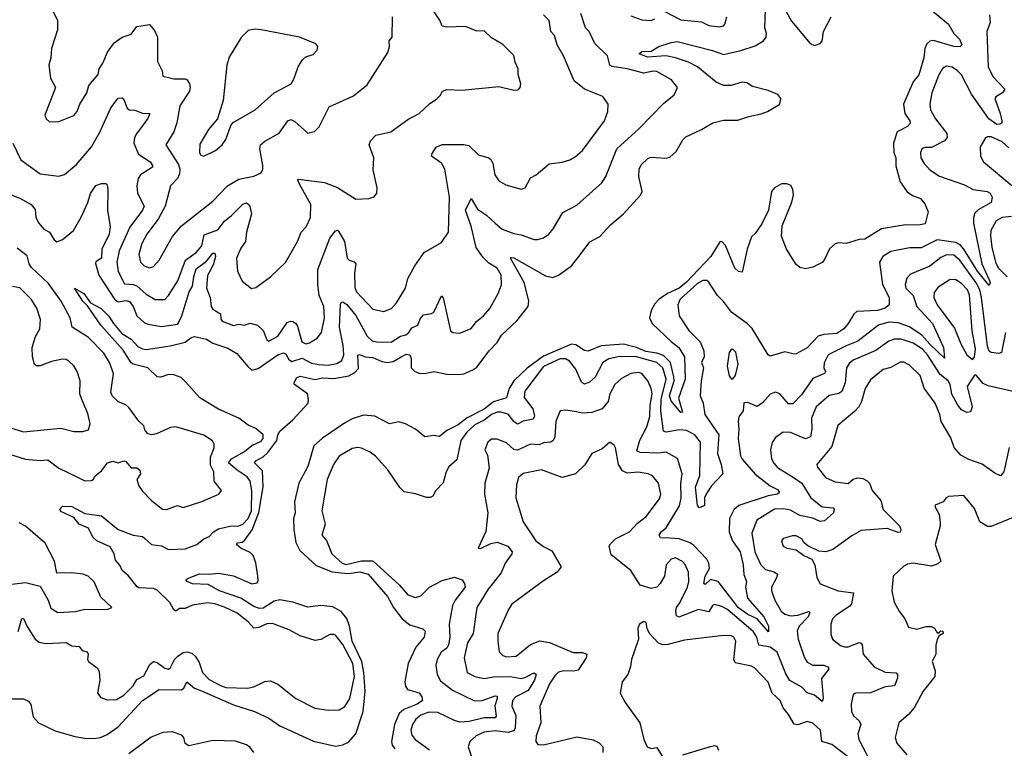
# Model space of a CAD drawing. Extents: x 1690054 to 1842981, y 782881 to 914114.
# Tile 525 of 656: x 1816994 to 1822296, y 826448 to 830369. Entities that reach past the tile are written whole.
import ezdxf

# ---------------------------------------------------------------- set-up
doc = ezdxf.new("R2010")
doc.units = 0

msp = doc.modelspace()

# ---------------------------------------------------------------- linework, layer by layer
at = {"layer": '0CON10XD'}
for points in [[(1817151.2, 830461.2), (1817197.7, 830365), (1817197.8, 830315), (1817165.4, 830215), (1817162.5, 830165), (1817150.9, 830125), (1817160, 830055), (1817187.5, 830005), (1817130, 829855), (1817136, 829836), (1817155, 829820), (1817205, 829821.2), (1817285, 829854.3), (1817304.3, 829875), (1817317.1, 829915), (1817356, 829975), (1817366.5, 830015), (1817415.8, 830075), (1817421.4, 830105), (1817442.5, 830135), (1817466.2, 830195), (1817503.5, 830245), (1817545.3, 830274.7), (1817595, 830291.2), (1817625, 830332.9), (1817693.3, 830343.3), (1817720.5, 830310.5), (1817735.7, 830275.7), (1817736.9, 830145), (1817761.4, 830095), (1817765.7, 830065.7), (1817825, 830050.5), (1817885, 830051.5), (1817896.7, 830045), (1817908.8, 830025), (1817912.7, 830005), (1817908.5, 829985), (1817856.2, 829905), (1817840.9, 829815), (1817824.7, 829765.3), (1817781.8, 829695), (1817849.8, 829589.8), (1817857, 829565), (1817855, 829539.2), (1817844.5, 829515.5), (1817806.8, 829475), (1817778, 829365), (1817739.1, 829295), (1817678.5, 829215), (1817652.7, 829165), (1817636.1, 829105), (1817644.4, 829065), (1817665, 829044.3), (1817693.4, 829033.4), (1817715, 829040.6), (1817745.5, 829075), (1817817.6, 829202.4), (1817865, 829260), (1818035, 829392.5), (1818113.1, 829475), (1818175, 829511.3), (1818255, 829526.9), (1818294.4, 829545.6), (1818304.2, 829565), (1818304.3, 829585), (1818287.3, 829675), (1818291.1, 829695), (1818314.3, 829715), (1818391.9, 829758.1), (1818438, 829825), (1818455, 829831.4), (1818475, 829821.9), (1818545, 829758), (1818582.1, 829767.9), (1818607.2, 829792.8), (1818660, 829900), (1818790.9, 829959.1), (1818865, 830018), (1818976.8, 830193.2), (1818986, 830225), (1818983.8, 830255), (1819000, 830275), (1819001.9, 830385)], [(1821093.3, 830465), (1821150.8, 830360.8), (1821250.9, 830240.9), (1821275, 830231.4), (1821305, 830240.8), (1821316.3, 830253.7), (1821322.3, 830305), (1821364.2, 830385)], [(1816945, 826714.3), (1817015, 826714), (1817042, 826702), (1817054, 826684), (1817066.9, 826616.9), (1817095, 826584.4), (1817185, 826541.8), (1817290.4, 826510.4), (1817355, 826500.9), (1817405, 826501.8), (1817428.8, 826505), (1817465, 826521.5), (1817525, 826563.8), (1817655, 826705.4), (1817745, 826763.8), (1817865, 826762.2), (1817877.9, 826772.1), (1817895, 826805.7), (1817935, 826770.5), (1817973.7, 826756.3), (1818145, 826682.5), (1818258, 826645), (1818335, 826610), (1818395, 826568.5), (1818576.5, 826486.5), (1818695, 826459.6), (1818735, 826466.7), (1818765, 826480.4), (1818804.6, 826525), (1818844.2, 826645), (1818853.8, 826755), (1818847.5, 826855), (1818836.8, 826915), (1818785.2, 827025), (1818770.6, 827105), (1818755.9, 827145.9), (1818725, 827184.2), (1818680.6, 827209.4), (1818616.5, 827216.5), (1818545, 827208), (1818464.7, 827234.7), (1818395, 827246.8), (1818365, 827240.2), (1818305, 827202.4), (1818285, 827200.2), (1818255, 827211.6), (1818185.1, 827255.1), (1818069.5, 827295), (1818008.9, 827328.9), (1817925, 827333.2), (1817895.7, 827345), (1817889.2, 827355), (1817897.9, 827362.1), (1817963, 827387), (1818015, 827384.6), (1818065, 827390.6), (1818146.1, 827376.1), (1818245, 827333.1), (1818272.1, 827337.9), (1818278.5, 827351.5), (1818276.6, 827373.4), (1818265.7, 827445.7), (1818251, 827485), (1818235, 827502.4), (1818185.4, 827525), (1818162.3, 827545), (1818165.6, 827554.4), (1818193, 827557), (1818205, 827565.8), (1818246.3, 827623.7), (1818282.6, 827717.4), (1818305.5, 827855.5), (1818300.8, 827940.8), (1818259.3, 827985), (1818265, 827995.2), (1818305, 828015.9), (1818331, 828039), (1818379.4, 828105), (1818384.4, 828135.6), (1818394.5, 828155), (1818465, 828214.8), (1818547.6, 828305), (1818550, 828325), (1818543.1, 828355), (1818474.2, 828405), (1818472.4, 828415), (1818485, 828441), (1818505, 828450.9), (1818585, 828433.4), (1818625, 828441.9), (1818685, 828437.9), (1818766.8, 828453.2), (1818799.2, 828470.8), (1818818.3, 828491.7), (1818815.6, 828564.4), (1818823.1, 828566.9), (1818855, 828555.6), (1818895, 828550.8), (1818945, 828529.2), (1818975, 828523.7), (1819005, 828529.2), (1819048.4, 828555), (1819075, 828570), (1819094.7, 828564.7), (1819101.8, 828545), (1819102.5, 828495), (1819122.3, 828475), (1819145, 828467.2), (1819175, 828465.2), (1819225, 828475.8), (1819295, 828461.6), (1819355, 828459.2), (1819386.2, 828463.8), (1819435, 828484.1), (1819455, 828499.6), (1819522.2, 828587.8), (1819565, 828632.2), (1819588.5, 828671.5), (1819670.6, 828749.4), (1819732.1, 828825), (1819735.3, 828855.3), (1819710.4, 828955), (1819637.5, 829085), (1819641.1, 829088.9), (1819655, 829088.5), (1819825, 828990.4), (1819865, 828981.1), (1819895.9, 828994.1), (1819965.3, 829044.7), (1820007.5, 829097.5), (1820065, 829174.3), (1820117.7, 829202.3), (1820175, 829264.4), (1820246.3, 829323.7), (1820338, 829425), (1820346, 829445), (1820328.6, 829525), (1820329.2, 829565), (1820341.5, 829588.5), (1820377, 829623), (1820395, 829630), (1820475, 829624.4), (1820495, 829628.6), (1820529.8, 829660.2), (1820565, 829722), (1820581.4, 829738.6), (1820665, 829778), (1820726.7, 829815), (1820785, 829828.1), (1820861.5, 829828.5), (1820921.1, 829848.9), (1820987.5, 829862.5), (1821021.1, 829875), (1821087.8, 829915), (1821093.3, 829945), (1821076.2, 829966.2), (1821025, 829988), (1820939.7, 830009.7), (1820909.5, 830029.5), (1820885, 830033.2), (1820825, 830014.7), (1820785, 830015.3), (1820745, 830033.1), (1820645, 830115.3), (1820595, 830140.8), (1820525, 830164.5), (1820474.2, 830174.2), (1820375, 830168.1), (1820330, 830185), (1820345, 830198), (1820395, 830200), (1820435.7, 830224.3), (1820502.9, 830247.1), (1820535, 830251.6), (1820725, 830203.7), (1820785, 830182.1), (1820877.1, 830202.9), (1820955, 830229.2), (1821000, 830255), (1821014.3, 830275.7), (1821015.8, 830295), (1821006.5, 830326.5), (1821009.5, 830425)], [(1817256.5, 829555), (1817299.2, 829590.8), (1817380.6, 829685), (1817426.5, 829763.5), (1817485.5, 829895), (1817525, 829946.9), (1817545, 829949.4), (1817553, 829943), (1817572.6, 829892.6), (1817583.3, 829885), (1817615, 829883.3), (1817655, 829866), (1817695.7, 829865), (1817685, 829838), (1817623.1, 829755), (1817613.1, 829735), (1817609.2, 829705), (1817634.4, 829645), (1817696.1, 829605), (1817709.5, 829585), (1817709.4, 829575), (1817645.4, 829535), (1817631.3, 829515), (1817625.3, 829474.7), (1817629.3, 829435), (1817664.6, 829365), (1817656.3, 829343.7), (1817587.2, 829252.8), (1817530, 829125), (1817518.1, 829065), (1817525, 829014.2), (1817558.2, 828948.2), (1817604.8, 828944.8), (1817625, 828937.1), (1817675, 828892.7), (1817723.6, 828863.6), (1817775, 828863.3), (1817795.3, 828884.7), (1817845.7, 828964.3), (1817887.8, 829075), (1817945, 829115.9), (1817975, 829152.3), (1817988.1, 829211.9), (1818061.4, 829238.6), (1818096.7, 829285), (1818135.2, 829314.8), (1818195, 829376.7), (1818215, 829384.5), (1818231.6, 829371.6), (1818243.1, 829325), (1818216.1, 829225), (1818210, 829175), (1818185, 829140), (1818162.3, 829085), (1818166.7, 829015), (1818191.8, 828961.8), (1818243.1, 828923.1), (1818265, 828928.1), (1818345.5, 828984.5), (1818425, 829063.3), (1818489.4, 829175), (1818510.6, 829225), (1818536.7, 829255), (1818559.5, 829305), (1818561.8, 829375), (1818500, 829485), (1818491.9, 829505), (1818495, 829511.2), (1818635, 829492.7), (1818705, 829466.2), (1818805, 829403.8), (1818875, 829406.2), (1818903.6, 829416.4), (1818916.7, 829435), (1818918.8, 829465), (1818898.3, 829561.7), (1818902, 829625), (1818876.2, 829695), (1818882.7, 829717.3), (1818911.8, 829748.2), (1818992, 829765), (1819085, 829833.1), (1819145, 829864.2), (1819202.1, 829917.9), (1819238.3, 829941.7), (1819259.1, 829960.9), (1819271.2, 829985), (1819295, 829994), (1819375, 829990), (1819575, 830009.4), (1819655, 829990), (1819677.7, 829992.3), (1819690, 830005), (1819692, 830025), (1819678.6, 830075), (1819677.8, 830105), (1819661.7, 830141.7), (1819655, 830177.5), (1819595.6, 830235.6), (1819535, 830271.2), (1819495, 830308.8), (1819455, 830308), (1819395, 830332), (1819295, 830328.6), (1819270, 830335), (1819256.8, 830366.8), (1819217.5, 830425)], [(1817999.5, 828650.5), (1818035, 828627.8), (1818115, 828601.6), (1818163.6, 828573.6), (1818221.9, 828501.9), (1818245, 828483.1), (1818278.5, 828491.5), (1818385, 828566.2), (1818415, 828575.9), (1818429, 828569), (1818441.9, 828541.9), (1818459.6, 828529.6), (1818515, 828548.3), (1818565, 828521.2), (1818605, 828513.4), (1818655, 828510.8), (1818701.7, 828518.3), (1818729.2, 828535), (1818740.5, 828565), (1818736.6, 828615), (1818715.8, 828714.2), (1818722.4, 828837.6), (1818725, 828846.7), (1818735, 828850), (1818755, 828836), (1818805, 828777.1), (1818865.8, 828665.8), (1818891.3, 828641.3), (1818915, 828635.3), (1818995, 828634.1), (1819045, 828665.3), (1819073.8, 828673.8), (1819089.2, 828685), (1819105, 828710.6), (1819138.9, 828725), (1819151.2, 828758.8), (1819168.3, 828781.7), (1819212.2, 828787.8), (1819225, 828795.6), (1819265, 828884), (1819275, 828872), (1819314, 828695), (1819325.9, 828685.9), (1819365, 828681.4), (1819425, 828708.1), (1819453.3, 828745), (1819492.5, 828775), (1819526.5, 828815), (1819571.5, 828895), (1819588, 828942), (1819587.5, 828995), (1819565, 829032.9), (1819519.8, 829059.8), (1819489.2, 829089.2), (1819453, 829143), (1819425, 829258.1), (1819394.8, 829345), (1819425, 829406.7), (1819459.5, 829349.5), (1819507.9, 829317.9), (1819553.9, 829273.9), (1819592, 829242), (1819655, 829218.8), (1819695, 829211.5), (1819765, 829186.9), (1819785, 829185.7), (1819815, 829194.4), (1819844.2, 829215), (1819866.9, 829243.1), (1819918.7, 829331.3), (1819995, 829371.1), (1820128.1, 829491.9), (1820149.6, 829525), (1820209.2, 829675), (1820328.9, 829781.1), (1820461.7, 829918.3), (1820518.8, 829965), (1820536.2, 830005), (1820504.3, 830045), (1820425, 830090), (1820405, 830092.3), (1820355, 830082.2), (1820264.8, 830105.2), (1820185, 830117.6), (1820171.7, 830125), (1820160, 830175), (1820091, 830241), (1820060.8, 830305), (1820040.5, 830325), (1820015, 830402.1)], [(1821911.9, 830415), (1821995, 830344.6), (1822025.2, 830295.2), (1822055.8, 830265), (1822066.7, 830233.3), (1822057.1, 830222.9), (1822024.7, 830225.3), (1821915, 830258.3), (1821895, 830254.7), (1821879.8, 830240.2), (1821868.4, 830215), (1821863.7, 830165), (1821836.9, 830073.1), (1821804.8, 830035), (1821753.8, 829915), (1821760.4, 829865), (1821787.8, 829825), (1821789.3, 829810.7), (1821774.2, 829795), (1821718.6, 829765), (1821700.4, 829705), (1821700.8, 829655), (1821711.4, 829625), (1821713, 829583), (1821735, 829496), (1821772.4, 829442.4), (1821802.4, 829422.4), (1821845, 829406.9), (1821868.9, 829378.9), (1821885.8, 829335), (1821869.3, 829270.7), (1821835, 829262.7), (1821765, 829264.5), (1821635, 829242.9), (1821545, 829188.6), (1821513.9, 829186.1), (1821445, 829164), (1821405, 829168), (1821385, 829162.5), (1821354.6, 829135.4), (1821326.7, 829075), (1821315, 829062.5), (1821265, 829036.7), (1821225, 829028), (1821195, 829036), (1821175, 829052), (1821123.5, 829135), (1821095.6, 829205), (1821099.3, 829260.7), (1821153, 829387), (1821160.5, 829425), (1821157.3, 829457.3), (1821146.6, 829476.6), (1821125, 829485.7), (1821095.8, 829485.8), (1821058, 829465), (1821042.9, 829445), (1821026.6, 829343.4), (1820990.2, 829269.8), (1820955, 829218.8), (1820935, 829200), (1820911.5, 829135), (1820885, 829010), (1820865, 829013.8), (1820845, 829031.2), (1820794.6, 829154.6), (1820775, 829176.2), (1820765, 829174.2), (1820716.4, 829095), (1820585, 828957.2), (1820545, 828924), (1820483, 828895), (1820438.3, 828865), (1820415, 828839.5), (1820395.2, 828805), (1820386, 828765), (1820400.4, 828735), (1820503.9, 828635), (1820543.1, 828605), (1820573.5, 828555), (1820578.2, 828435), (1820541.7, 828331.7), (1820563.3, 828256.7), (1820554.4, 828255), (1820502.5, 828317.5), (1820493.9, 828345), (1820517.7, 828425), (1820516.8, 828445), (1820499.1, 828525), (1820461.5, 828561.5), (1820425, 828574.3), (1820365, 828583.7), (1820315, 828604.4), (1820245, 828623.2), (1820126.2, 828613.8), (1820054.7, 828584.7), (1820035, 828589.2), (1819989.6, 828619.6), (1819965, 828623.5), (1819815, 828557.6), (1819726.2, 828493.8), (1819655.2, 828425), (1819629.3, 828385), (1819615, 828334.7), (1819545, 828311.9), (1819495, 828273.1), (1819403.8, 828226.2), (1819355, 828189.1), (1819295, 828157.7), (1819255, 828126.7), (1819225, 828131.5), (1819175, 828123.8), (1819125.4, 828165.4), (1819072.5, 828195), (1819035, 828204.6), (1818985, 828193.4), (1818906.3, 828236.3), (1818845, 828241.6), (1818785, 828221.1), (1818742.4, 828197.6), (1818625, 828117.1), (1818577.7, 828075), (1818545, 827964.2), (1818496.8, 827875), (1818474.7, 827775), (1818477.1, 827715), (1818467.9, 827685), (1818469.6, 827625), (1818481.2, 827555), (1818502.6, 827512.6), (1818591.4, 827431.4), (1818676.7, 827396.7), (1818725, 827392.8), (1818765, 827387.9), (1818825, 827398), (1818871.3, 827385), (1818974.2, 827265), (1819006.2, 827206.2), (1819054.4, 827145), (1819095, 827112.9), (1819165, 827090.8), (1819177.8, 827077.8), (1819171.9, 827045), (1819127.9, 826992.1), (1819086.2, 826905), (1819068.2, 826805), (1819071.9, 826781.9), (1819082.9, 826765), (1819145.6, 826745.6), (1819160.4, 826725), (1819162.7, 826705), (1819135, 826685.7), (1819063, 826657), (1819037.5, 826635), (1819012.5, 826575), (1818997.1, 826485), (1819000.3, 826465), (1819014.1, 826445)], [(1822216, 830395), (1822220.8, 830355), (1822201.4, 830305), (1822209.4, 830115), (1822233.8, 830063.8), (1822298.6, 829995), (1822286.7, 829975), (1822250.8, 829955), (1822244.6, 829945), (1822274.6, 829865), (1822283.1, 829825), (1822282.5, 829815), (1822273.6, 829806.4), (1822255.3, 829805.3), (1822213, 829835), (1822119.4, 829969.4), (1822065, 830071.8), (1822045, 830094.6), (1822015, 830113.6), (1821985, 830120), (1821964, 830106), (1821941.5, 830068.5), (1821905.4, 829975), (1821894.7, 829915), (1821899.3, 829885), (1821925.3, 829835), (1821986.5, 829756.5), (1821989.3, 829735), (1821975, 829717.5), (1821905, 829680.8), (1821868.9, 829681.1), (1821854.6, 829675.4), (1821844.6, 829655.4), (1821847.5, 829625), (1821864.6, 829594.6), (1821895, 829561.4), (1821947.3, 829527.3), (1822081.4, 829481.4), (1822128, 829455), (1822204.2, 829444.2), (1822220, 829435), (1822231.8, 829415), (1822224.7, 829385.3), (1822155, 829345.3), (1822138, 829328), (1822130, 829305), (1822130.5, 829275), (1822175.1, 829055.1), (1822215, 828970), (1822219.4, 828955), (1822215, 828938.6), (1822152.5, 829015), (1822079, 829135), (1822058.2, 829158.2), (1822035, 829170.8), (1821935, 829184.8), (1821847.9, 829142.1), (1821785, 829141.7), (1821685, 829122.4), (1821642.9, 829095), (1821624.7, 829064.7), (1821640, 828945), (1821675.5, 828875), (1821675.7, 828834.3), (1821655, 828817.5), (1821613.3, 828805), (1821501.7, 828798.3), (1821486.5, 828785), (1821456.1, 828733.9), (1821432.2, 828705), (1821395, 828680.4), (1821325, 828675.3), (1821294.3, 828665.7), (1821235, 828603.3), (1821175, 828571.4), (1821165, 828568.6), (1821115, 828580.8), (1821035, 828558), (1821023.8, 828565), (1820937.8, 828707.8), (1820913.1, 828733.1), (1820827.8, 828795), (1820785, 828852.1), (1820751.1, 828885), (1820705, 828957.5), (1820695, 828965.6), (1820672.5, 828965), (1820645, 828949.3), (1820551.1, 828865), (1820538.9, 828835), (1820545.4, 828775), (1820597.4, 828697.4), (1820658.4, 828635), (1820677.9, 828587.9), (1820680.9, 828555), (1820666.5, 828525), (1820675.7, 828495), (1820663.9, 828425), (1820658.6, 828345), (1820675.3, 828305), (1820683.3, 828245), (1820759.8, 828135), (1820752.3, 828035), (1820772.3, 827975), (1820781.1, 827925), (1820720, 827860), (1820691.7, 827818.3), (1820682, 827795), (1820682.5, 827755), (1820655, 827741.2), (1820644.1, 827754.1), (1820633.2, 827853.2), (1820655.9, 827915.9), (1820660.8, 828095), (1820630, 828135), (1820585, 828158.3), (1820548, 828162), (1820475, 828149.2), (1820461.2, 828155), (1820447.5, 828265), (1820448.2, 828325), (1820474.6, 828435), (1820456.8, 828495), (1820425, 828523.8), (1820315, 828554.3), (1820225, 828556.5), (1820166.8, 828543.2), (1820135.2, 828524.8), (1820092.5, 828445), (1820062.3, 828417.7), (1820035, 828408.2), (1820018.8, 828418.8), (1819988.1, 828488.1), (1819955, 828531.2), (1819933.9, 828543.9), (1819905, 828543.7), (1819815, 828502), (1819715, 828369.4), (1819710, 828335), (1819757.2, 828275), (1819766.8, 828235), (1819760, 828220), (1819705, 828209.3), (1819675, 828192), (1819655, 828205.9), (1819625, 828245.8), (1819585, 828257.8), (1819565, 828257), (1819535.5, 828245), (1819495.8, 828214.2), (1819445, 828189.5), (1819401.5, 828148.5), (1819369.7, 828105), (1819349, 828001), (1819305, 827963.1), (1819290.4, 827935), (1819274, 827876), (1819234.2, 827835), (1819218.8, 827805), (1819205, 827797.5), (1819185, 827797.1), (1819125, 827817.5), (1819065, 827828), (1819040.7, 827850.7), (1818976.2, 827946.2), (1818909.3, 828019.3), (1818881.2, 828041.2), (1818835, 828063.1), (1818815, 828066.9), (1818785, 828060.6), (1818715, 828020.5), (1818684, 827976), (1818650.4, 827895), (1818621.4, 827725), (1818638.6, 827655), (1818621.2, 827595), (1818645.9, 827565.9), (1818675.4, 827495), (1818731.5, 827445), (1818752.5, 827437.5), (1818835, 827456.9), (1818895, 827456.9), (1819037.7, 827327.7), (1819085, 827274.5), (1819125, 827260), (1819155, 827268.8), (1819201.5, 827315), (1819268.6, 827351.4), (1819335, 827368.2), (1819376.2, 827355), (1819390, 827335), (1819392.9, 827315), (1819338.9, 827245), (1819325, 827215.8), (1819307.4, 827115), (1819310.3, 827045), (1819302.9, 827005), (1819294, 826986), (1819263.2, 826965), (1819241.5, 826925), (1819234.7, 826895), (1819242.5, 826845), (1819260.4, 826810.4), (1819325, 826760), (1819443.8, 826703.8), (1819485, 826704.7), (1819555, 826730), (1819565, 826727.5), (1819565.2, 826715), (1819553.3, 826676.7), (1819559.2, 826620.8), (1819555, 826611.5), (1819495, 826611), (1819415, 826592.3), (1819365, 826588.8), (1819335, 826596.5), (1819245, 826640.2), (1819197, 826643), (1819155, 826626.9), (1819128.2, 826605), (1819108.6, 826575), (1819100.8, 826545), (1819105, 826519.2), (1819122.9, 826495), (1819200.2, 826440.2)], [(1819873.3, 830285), (1819855, 830306.2), (1819845.6, 830365), (1819815.4, 830395.4)], [(1820285, 830389.5), (1820345, 830368.5), (1820395, 830365.5), (1820415, 830374.5)], [(1820465, 830414.5), (1820555, 830369.2), (1820627.9, 830362.1), (1820665, 830357.1), (1820705, 830338.9), (1820765, 830331.4), (1820784.3, 830335.7), (1820792, 830345), (1820801.9, 830385)], [(1816915, 829438.4), (1816995, 829408.7), (1817055, 829374.5), (1817077.3, 829347.3), (1817081.5, 829305), (1817097.3, 829275), (1817125, 829241.5), (1817153.8, 829225), (1817180, 829185), (1817195, 829174.5), (1817225, 829185.5), (1817283.1, 829235), (1817325, 829306), (1817361.2, 829385), (1817375, 829434), (1817403.6, 829476.4), (1817435, 829488), (1817458, 829488), (1817465, 829480), (1817469.4, 829455), (1817466.2, 829345), (1817481.2, 829255), (1817475.3, 829215), (1817436.8, 829135), (1817435.2, 829085), (1817404.6, 829065.4), (1817402.1, 829057.9), (1817419.7, 828995), (1817504.1, 828865), (1817525, 828851.6), (1817567.1, 828857.1), (1817585, 828852.5), (1817605, 828825.6), (1817625.2, 828775.2), (1817665, 828740), (1817685, 828730.3), (1817757.2, 828717.2), (1817845, 828730.4), (1817866.5, 828775), (1817907.3, 828905), (1817925.2, 828935), (1817931.6, 828985), (1817945, 829027.9), (1818000.3, 829069.7), (1818035, 829113.5), (1818045, 829112.5), (1818048.4, 829095), (1818038.5, 829055), (1818025, 829029.1), (1818005, 828992.5), (1817999.5, 828925), (1818020, 828875), (1818025.3, 828825.3), (1818035, 828812.1), (1818075, 828787.1), (1818077.5, 828757.5), (1818085, 828746.9), (1818145, 828723.2), (1818175, 828731.1), (1818205, 828724.7), (1818235, 828735.4), (1818274.6, 828724.6), (1818305, 828696), (1818325, 828646.7), (1818335, 828640), (1818385, 828665.9), (1818435, 828739.4), (1818452.5, 828747.5), (1818465, 828745.6), (1818481.4, 828735), (1818490.1, 828720.1), (1818513.9, 828635), (1818535, 828625.4), (1818555, 828630), (1818595.6, 828655), (1818619.5, 828685), (1818635.3, 828764.7), (1818631.9, 828825), (1818607.5, 828885), (1818600.3, 828945), (1818600, 829025), (1818665, 829193.8), (1818695, 829233.8), (1818705, 829236.7), (1818711.2, 829231.2), (1818742.9, 829175), (1818758.2, 829085), (1818768, 829075), (1818795, 829066.4), (1818803.6, 829055), (1818797.3, 829005), (1818798.5, 828928.5), (1818808.2, 828905), (1818895, 828811.5), (1818955, 828798.5), (1818995.9, 828814.1), (1819024.1, 828845.9), (1819072.5, 828925), (1819084.1, 828975.9), (1819122.2, 829045), (1819172.8, 829117.2), (1819265, 829170), (1819302.9, 829225), (1819308.4, 829415), (1819283.1, 829565), (1819266.4, 829596.4), (1819212.5, 829635), (1819215, 829650), (1819237.1, 829682.9), (1819268.3, 829698.3), (1819385, 829697.8), (1819412, 829692), (1819465, 829641.9), (1819520, 829625), (1819532.9, 829615), (1819542.2, 829595), (1819551.9, 829535), (1819575, 829502), (1819611.3, 829481.3), (1819695, 829456.7), (1819716.2, 829465), (1819745, 829518.8), (1819775.8, 829534.2), (1819845.6, 829594.4), (1819915, 829602.5), (1819956.7, 829615), (1819987.6, 829632.4), (1820025.7, 829665), (1820144, 829825), (1820162, 829875), (1820162.5, 829915), (1820135, 829955.8), (1820035, 829995.6), (1819980.8, 830040.8), (1819922.1, 830175), (1819888.8, 830235), (1819873.3, 830285)], [(1817985, 829634.3), (1818048.8, 829665), (1818084, 829695), (1818104, 829725), (1818130.3, 829799.7), (1818144.4, 829815.6), (1818262, 829885), (1818364, 829976), (1818456.1, 830023.9), (1818471.1, 830048.9), (1818493.8, 830116.2), (1818515, 830152), (1818535, 830170), (1818575, 830182.9), (1818596.1, 830206.1), (1818599.2, 830225), (1818589.1, 830239.1), (1818500, 830275), (1818294.4, 830315.6), (1818261.7, 830318.3), (1818225, 830311.4), (1818187, 830273), (1818121.7, 830168.3), (1818109.5, 830125), (1818090.5, 829935), (1818058.8, 829835), (1818011.3, 829778.7), (1817965, 829700), (1817962, 829652), (1817969.7, 829639.7), (1817985, 829634.3)], [(1822319.8, 829679.8), (1822285, 829711.9), (1822225, 829739.1), (1822205, 829739.5), (1822195, 829732.9), (1822166.5, 829685), (1822167.5, 829635), (1822184.6, 829605), (1822337.5, 829477.5)], [(1816957.7, 829705), (1816999.4, 829615), (1817105, 829540.6), (1817205, 829527.8), (1817235, 829536.9), (1817256.5, 829555)], [(1822335, 829310.6), (1822285.2, 829304.8), (1822253.1, 829286.9), (1822223.8, 829235), (1822221.5, 829205), (1822229.4, 829145), (1822249.1, 829065), (1822264, 829034), (1822311.9, 828985)], [(1816915, 828037.3), (1817025, 828003.9), (1817105, 827996.9), (1817145, 828000.5), (1817204.7, 827954.7), (1817305, 827907.5), (1817345, 827886.9), (1817380.3, 827889.7), (1817390, 827895), (1817400.8, 827915), (1817435, 827940.6), (1817466.9, 827985), (1817495, 827993.8), (1817525, 827983.6), (1817555, 827994.6), (1817565, 827991.1), (1817595, 827957.3), (1817625, 827957.5), (1817641.1, 827945), (1817644.4, 827925), (1817624.4, 827895), (1817635, 827861.2), (1817653.2, 827833.2), (1817705, 827779.2), (1817763.3, 827735), (1817785, 827733.5), (1817844.4, 827754.4), (1817875, 827744.5), (1817975, 827776.5), (1818066.7, 827815), (1818081.2, 827835), (1818040.5, 827885), (1818039.6, 827935), (1818022, 827972), (1818021.9, 828015), (1818041.5, 828065), (1818040.6, 828085), (1818031.8, 828101.8), (1817985, 828132.7), (1817835, 828178.6), (1817805.6, 828174.4), (1817730.2, 828139.8), (1817705, 828134.4), (1817685, 828140.6), (1817668.8, 828161.2), (1817662.6, 828182.6), (1817635, 828208.6), (1817581.8, 828281.8), (1817565, 828296.9), (1817525, 828312), (1817492.5, 828345), (1817485.8, 828365), (1817499.3, 828465), (1817476.9, 828525), (1817448, 828575), (1817365, 828659.2), (1817276.5, 828715), (1817266.4, 828765), (1817217.8, 828855), (1817148.7, 828948.7), (1817056.8, 829035), (1817045.8, 829055), (1817035, 829099.2), (1816979.9, 829139.9)], [(1822302.9, 828685), (1822281.3, 828578.7), (1822267.3, 828572.7), (1822225, 828578.5), (1822214.5, 828585), (1822205, 828611.4), (1822174.2, 828874.2), (1822164.1, 828915), (1822145, 828953.4), (1822056, 829075), (1822025, 829101.4), (1821985, 829104.2), (1821955, 829089.7), (1821895, 829043.6), (1821790.6, 828999.4), (1821771.9, 828978.1), (1821761.6, 828945), (1821765.4, 828925), (1821804.7, 828885), (1821825.8, 828825), (1821909.7, 828735), (1821968.1, 828605), (1821975, 828547.5), (1821895, 828622.8), (1821852, 828672), (1821785, 828716.4), (1821725, 828737.3), (1821675, 828740.7), (1821618.9, 828725), (1821508.3, 828638.3), (1821445, 828614.8), (1821348.2, 828565), (1821326.7, 828523.3), (1821325.3, 828495.3), (1821332.7, 828475), (1821328.8, 828465), (1821265, 828438.2), (1821205, 828350), (1821157.4, 828302.6), (1821135, 828302.2), (1821086.7, 828355), (1821065, 828363.8), (1821035.8, 828354.2), (1820995, 828306.7), (1820965, 828287.8), (1820915, 828308.6), (1820892.9, 828307.1), (1820890.8, 828265), (1820867.3, 828232.7), (1820862.4, 828207.6), (1820867.1, 828165), (1820863.3, 828115), (1820875, 828022.5), (1820884.4, 828004.4), (1820955, 827924), (1821035, 827861), (1821075, 827840), (1821085.5, 827825), (1821074.3, 827815.7), (1821025, 827807.5), (1820866, 827755), (1820839.2, 827730.8), (1820816.7, 827685), (1820815, 827611.2), (1820832.5, 827565), (1820873.3, 827505), (1820890.7, 827435), (1820893.8, 827383.8), (1820907.9, 827345), (1820903.3, 827315), (1820912.8, 827255), (1821001.3, 827155), (1821026.9, 827105), (1821025.6, 827074.4), (1820965, 827143.9), (1820915, 827167.3), (1820865, 827204.3), (1820756, 827345), (1820715, 827355.9), (1820685, 827330), (1820677.5, 827335), (1820685, 827374.4), (1820708.4, 827415), (1820705.3, 827445), (1820694.2, 827465), (1820625, 827540), (1820605, 827553.3), (1820545, 827575.3), (1820495, 827579.2), (1820445, 827580), (1820438, 827595), (1820450.8, 827615), (1820475, 827634.2), (1820547.5, 827752.5), (1820556.8, 827795), (1820553.6, 827873.6), (1820562.3, 827925), (1820537.2, 828007.2), (1820475, 828040.9), (1820435, 828036.5), (1820335, 828039.7), (1820318, 828048), (1820333.8, 828106.2), (1820371.3, 828178.7), (1820386.6, 828233.4), (1820389.2, 828295), (1820400.4, 828355), (1820395.3, 828385), (1820376.7, 828425), (1820344, 828465), (1820325, 828469.6), (1820285, 828464.6), (1820235, 828437.8), (1820198.8, 828405), (1820171.3, 828355), (1820162.3, 828315), (1820130.6, 828275), (1820074.7, 828254.7), (1820025, 828250.9), (1819992.1, 828257.9)], [(1822125, 828541.2), (1822135, 828552.5), (1822142, 828598), (1822123.2, 828695), (1822108.7, 828888.7), (1822097.8, 828915), (1822065, 828949.3), (1822035, 828968.9), (1822005, 828970.5), (1821939.4, 828930.6), (1821918.1, 828901.9), (1821916.2, 828875), (1821935.4, 828835), (1822028.2, 828708.2), (1822062.5, 828625), (1822095, 828566), (1822125, 828541.2)], [(1816938.8, 828175), (1817015, 828150.8), (1817215, 828171.1), (1817285, 828152.5), (1817335, 828152), (1817365, 828162.5), (1817372.9, 828195), (1817360.2, 828250.2), (1817329.4, 828325), (1817318.1, 828355), (1817320, 828425), (1817303.5, 828475), (1817286.1, 828506.1), (1817260.5, 828530.5), (1817245, 828540), (1817225, 828541.8), (1817165, 828530), (1817105, 828507.1), (1817085, 828506.2), (1817073.9, 828513.9), (1817063.3, 828555), (1817060.4, 828605), (1817079.6, 828665), (1817102.1, 828705), (1817106.1, 828755), (1817085.9, 828815.9), (1817055.6, 828865), (1816995, 828925.5), (1816955, 828932.7)], [(1816985, 827077.1), (1817005, 827146.2), (1817015, 827146.2), (1817034.1, 827104.1), (1817077.8, 827035), (1817098.5, 827018.5), (1817135, 827012.2), (1817245, 827017.1), (1817275, 826999.1), (1817315, 826995.6), (1817331.2, 826975), (1817357, 826967), (1817362.2, 826955), (1817358.6, 826925), (1817364.2, 826915), (1817411.1, 826881.1), (1817421.7, 826861.7), (1817425.5, 826815), (1817412.5, 826745), (1817431.1, 826721.1), (1817465, 826707.8), (1817515, 826710.4), (1817555, 826733.2), (1817605, 826784), (1817625, 826818.2), (1817662.1, 826837.9), (1817695, 826898.5), (1817715, 826915.4), (1817735, 826910), (1817775, 826878.8), (1817795, 826874.4), (1817806.5, 826883.5), (1817828.2, 826925), (1817845.5, 826944.5), (1817875, 826963.7), (1817895, 826967.8), (1817920.2, 826960.2), (1817941.3, 826941.3), (1817960.3, 826910.3), (1817978.2, 826855), (1818015, 826818.6), (1818075, 826785.2), (1818105, 826775.2), (1818221.7, 826771.7), (1818255, 826777.7), (1818315, 826806.9), (1818345, 826810), (1818385, 826792.5), (1818482, 826715), (1818583.4, 826663.4), (1818655, 826652.2), (1818715, 826654.4), (1818745, 826672.9), (1818771.1, 826715), (1818796.2, 826835), (1818788.7, 826905), (1818735, 827006.6), (1818695, 827056.7), (1818685, 827061.1), (1818665, 827060.6), (1818615, 827033.1), (1818585, 827028.6), (1818505, 827053.3), (1818445, 827085.6), (1818355, 827119.5), (1818325, 827117.8), (1818281.3, 827098.7), (1818254.3, 827094.3), (1818225, 827127.9), (1818165, 827175.4), (1818097.4, 827207.4), (1818045, 827225.8), (1818005, 827230.7), (1817925, 827218.4), (1817885, 827200.8), (1817855, 827200.8), (1817835, 827186.5), (1817825, 827192.5), (1817803, 827233), (1817735, 827299.2), (1817715, 827308.1), (1817635, 827311.9), (1817626.9, 827316.9), (1817578.7, 827378.7), (1817545.4, 827405), (1817534, 827434), (1817510.5, 827460.5), (1817502.8, 827495), (1817481.8, 827531.8), (1817410.4, 827565), (1817387.8, 827585), (1817365, 827632), (1817313.8, 827653.8), (1817285, 827690.5), (1817215, 827721.9), (1817210.4, 827735), (1817225, 827751.8), (1817275, 827749.7), (1817345, 827712.2), (1817435, 827698.1), (1817525, 827626.1), (1817605, 827595.5), (1817655, 827588.2), (1817667.4, 827577.4), (1817704.7, 827544.7), (1817757.3, 827537.3), (1817795, 827517.1), (1817885, 827520.9), (1817947.5, 827545), (1817985, 827574.3), (1818015, 827587.1), (1818037.8, 827612.2), (1818065, 827629.3), (1818125, 827644.2), (1818174.8, 827645.2), (1818196.5, 827655), (1818225, 827684), (1818242, 827725), (1818244.5, 827834.5), (1818235.2, 827885.2), (1818218.7, 827908.7), (1818165, 827944.3), (1818118.8, 827985), (1818134.3, 828005.7), (1818205.5, 828045), (1818245, 828077.3), (1818295, 828101.1), (1818305.4, 828115), (1818304.4, 828135), (1818265, 828168.9), (1818225, 828187.1), (1818174.2, 828224.2), (1818065, 828273.1), (1817965, 828333.3), (1817888.2, 828418.2), (1817864.1, 828444.1), (1817825, 828458.2), (1817795, 828459.5), (1817755, 828445.6), (1817735, 828447.1), (1817684.7, 828494.7), (1817605, 828514.5), (1817595, 828521.9), (1817550.5, 828590.5), (1817431.4, 828725), (1817359.8, 828829.8), (1817333.9, 828855), (1817290, 828925), (1817340, 828895), (1817375.9, 828845.9), (1817433.3, 828815), (1817475, 828773.3), (1817498.8, 828735), (1817545, 828680.8), (1817595, 828650.6), (1817630.7, 828610.7), (1817655, 828598.1), (1817675, 828594.4), (1817805, 828613.3), (1817885, 828633.6), (1817915, 828657.8), (1817935, 828664.5), (1817999.5, 828650.5)], [(1822357.5, 828365), (1822208.8, 828398.8), (1822181.7, 828411.7), (1822145, 828456.2), (1822135, 828456.7), (1822096.7, 828395), (1822122.5, 828285), (1822115, 828259.2), (1822095, 828255.5), (1822065, 828270.4), (1822045.9, 828295), (1822014.6, 828354.6), (1822003.9, 828406.1), (1821993.4, 828425), (1821950.3, 828460.3), (1821882.5, 828565), (1821855, 828596.6), (1821805, 828627.9), (1821740, 828650), (1821705, 828649.7), (1821675, 828639.2), (1821605, 828588.1), (1821483.1, 828536.9), (1821461.1, 828518.9), (1821445.9, 828495), (1821438.7, 828415), (1821421, 828369), (1821405, 828357.5), (1821353.5, 828346.5), (1821282.5, 828285), (1821258.3, 828225), (1821260.5, 828165), (1821253.5, 828125), (1821225, 828113.1), (1821145, 828148.4), (1821105, 828149.4), (1821065, 828120), (1821045.9, 828094.1), (1821037.9, 828055), (1821043.5, 828005), (1821055, 827982.5), (1821075, 827958.4), (1821164.3, 827904.3), (1821206.2, 827875), (1821255, 827795.4), (1821315, 827747.1), (1821375, 827741.2), (1821380, 827735), (1821375.7, 827715), (1821327.2, 827672.8), (1821305, 827668.5), (1821265, 827686.8), (1821195, 827701.2), (1821145, 827728.8), (1821105, 827736.2), (1821058, 827735), (1820964.5, 827675), (1820936.7, 827605), (1820952.8, 827505), (1820985, 827435.5), (1821010.2, 827410.2), (1821057.7, 827397.7), (1821074.5, 827385), (1821069.6, 827365), (1821041.8, 827315), (1821042.5, 827295), (1821060, 827245), (1821095, 827185.7), (1821115, 827168.8), (1821145, 827161), (1821185, 827163.5), (1821244.2, 827184.2), (1821248.6, 827178.6), (1821240, 827155), (1821191.2, 827105), (1821180.5, 827079.5), (1821185.8, 827035), (1821220.3, 826935), (1821235, 826910.5), (1821265, 826894.7), (1821324.6, 826894.6), (1821349.2, 826885), (1821348.7, 826871.3), (1821312.7, 826822.7), (1821320.6, 826715), (1821315, 826700), (1821274.5, 826734.5), (1821235, 826747.1), (1821206.8, 826776.8), (1821142, 826812), (1821119, 826849), (1821072.9, 826965), (1821035, 826992.7), (1820973.7, 827003.7), (1820963.7, 827045), (1820945, 827074.2), (1820805, 827195.2), (1820775, 827211.6), (1820735, 827221.5), (1820724.4, 827215.6), (1820705, 827182.9), (1820650, 827195), (1820543.1, 827153.1), (1820530.5, 827160.5), (1820526.7, 827185), (1820531, 827205), (1820548.8, 827231.2), (1820589.7, 827315), (1820596.8, 827345), (1820595.3, 827395), (1820577.8, 827437.8), (1820563.8, 827453.8), (1820525, 827472.9), (1820501.5, 827465), (1820475.4, 827435), (1820466.3, 827375), (1820442.5, 827335), (1820424.4, 827315), (1820395, 827307.4), (1820335, 827326.2), (1820284.6, 827405), (1820179.7, 827489.7), (1820168.8, 827535), (1820175, 827548.9), (1820202.5, 827575), (1820277.5, 827612.5), (1820321.2, 827658.8), (1820368.5, 827695), (1820439.2, 827790.8), (1820446.7, 827815), (1820435, 827874), (1820401.4, 827915), (1820378.8, 827925), (1820325, 827933.8), (1820265, 827928.9), (1820241.1, 827941.1), (1820218.5, 827975), (1820202.5, 828065), (1820195, 828080), (1820172.5, 828095), (1820130, 828060), (1820075, 828033.8), (1820037, 827973), (1819986.7, 827925), (1819915, 827905.4), (1819804, 827946), (1819705, 827926.9), (1819680, 827905), (1819669.1, 827865), (1819665.5, 827795), (1819706.1, 827666.1), (1819773.6, 827565), (1819815, 827533.8), (1819860.3, 827510.3), (1819910.8, 827425), (1819888.8, 827395), (1819815, 827350), (1819645, 827224), (1819625.6, 827195), (1819568.5, 827065), (1819568.9, 827025), (1819576.5, 826966.5), (1819595, 826947.1), (1819615, 826939.4), (1819666.8, 826943.2), (1819745, 827005.6), (1819795, 827025.8), (1819848, 827018), (1819975, 826963.5), (1820025, 826962.9), (1820047.5, 826955), (1820045, 826933.8), (1820001.1, 826868.9), (1819977.1, 826862.9), (1819925, 826865.3), (1819895, 826857.3), (1819875, 826837.5), (1819848, 826795), (1819794.6, 826675), (1819800.8, 826585), (1819775.8, 826515), (1819773.3, 826485), (1819785, 826467.5), (1819815, 826466.2), (1819995, 826510), (1820082.7, 826492.7), (1820115, 826477.5), (1820134.2, 826455), (1820134.4, 826425)], [(1820835, 828436.2), (1820848.6, 828455), (1820863.1, 828515), (1820850, 828580), (1820835, 828596.2), (1820825, 828593.8), (1820815, 828577.5), (1820804.4, 828505), (1820815, 828452.5), (1820825, 828436.7), (1820835, 828436.2)], [(1822322.7, 828067.3), (1822293.8, 827936.2), (1822275, 827914.3), (1822245, 827927.9), (1822177.8, 827977.8), (1822105, 828001.8), (1822062.5, 828025), (1822025.9, 828065.9), (1822008.1, 828118.1), (1821956.3, 828206.3), (1821948.5, 828245), (1821924.7, 828305), (1821865, 828385.8), (1821843.8, 828453.8), (1821785, 828510), (1821755.3, 828525.3), (1821735, 828525.4), (1821685, 828497.3), (1821643.1, 828486.9), (1821575, 828431.4), (1821547.1, 828385), (1821527.3, 828315), (1821512.1, 828285), (1821490.3, 828259.7), (1821399.4, 828185), (1821367.2, 828072.8), (1821287.5, 827975), (1821290.7, 827960.7), (1821334.2, 827905), (1821385, 827881.5), (1821455, 827872.2), (1821483, 827897), (1821505, 827903.3), (1821535, 827900.6), (1821557.9, 827887.9), (1821570, 827875), (1821584.3, 827835), (1821631.1, 827781.1), (1821643.5, 827733.5), (1821732.1, 827645), (1821739.5, 827625), (1821735, 827610.8), (1821725, 827609.5), (1821665, 827630.8), (1821525, 827619.2), (1821475, 827590.5), (1821372.9, 827517.1), (1821335, 827504.4), (1821297.9, 827507.9), (1821237.8, 827537.8), (1821216, 827555), (1821205.3, 827575.3), (1821175, 827590.6), (1821155, 827591.4), (1821105, 827577.5), (1821096.2, 827565), (1821106.2, 827535), (1821124.7, 827524.7), (1821175, 827516), (1821216.2, 827485), (1821260, 827465), (1821275.8, 827435), (1821287.1, 827367.1), (1821305, 827332.5), (1821402, 827295), (1821483.3, 827285), (1821474.3, 827225.7), (1821465, 827212.3), (1821391.4, 827165), (1821371.9, 827145), (1821361.9, 827115), (1821362.1, 827062.1), (1821370.8, 827035), (1821415, 827000.8), (1821435, 826993.3), (1821455, 826993.8), (1821515, 827016.4), (1821525, 827014.2), (1821531.1, 827005), (1821536.4, 826955), (1821595, 826885.4), (1821655, 826856.8), (1821714.5, 826854.5), (1821721.1, 826845), (1821721.5, 826825), (1821705, 826784.5), (1821655, 826778.2), (1821575, 826746.9), (1821495, 826744.2), (1821485, 826738.8), (1821478.9, 826721.1), (1821470.9, 826685), (1821474, 826645), (1821485, 826623.3), (1821515.6, 826595), (1821523.3, 826575), (1821507.9, 826525), (1821512.7, 826495), (1821596.7, 826333.3)], [(1819992.1, 828257.9), (1819935, 828268.6), (1819905, 828263.8), (1819882.1, 828207.9), (1819875.5, 828125), (1819866.7, 828105), (1819854.6, 828095.4), (1819815, 828091.5), (1819791.7, 828081.7), (1819745, 828084.6), (1819675, 828052), (1819655, 828056.4), (1819615, 828092.7), (1819565, 828111.1), (1819535, 828111.1), (1819514.4, 828095), (1819499.5, 828055), (1819513.6, 828025), (1819522.7, 827955), (1819499.1, 827875), (1819496.7, 827815), (1819515.5, 827715), (1819504.3, 827615), (1819462.5, 827525), (1819475, 827523.1), (1819530.5, 827549.5), (1819565, 827556.7), (1819623.3, 827535), (1819645.6, 827505), (1819644.3, 827495), (1819608.6, 827445), (1819587.4, 827392.6), (1819516.1, 827303.9), (1819455.3, 827205), (1819436.8, 827065), (1819404.7, 827015), (1819387.3, 826935), (1819404.4, 826855), (1819444.2, 826834.2), (1819495, 826823.6), (1819545, 826832.3), (1819635, 826833.4), (1819695, 826823.5), (1819719.8, 826830.2), (1819755, 826850.8), (1819765, 826853.1), (1819775.4, 826845), (1819766.2, 826815), (1819731.9, 826758.1), (1819665.5, 826725), (1819647.6, 826705), (1819643.6, 826675), (1819665.6, 826625), (1819661.9, 826558.1), (1819656, 826544), (1819625, 826532), (1819555, 826542.4), (1819495, 826534.7), (1819453.1, 826515), (1819418.6, 826485), (1819409.4, 826455), (1819445, 826350)], [(1822347.8, 827692.2), (1822225, 827640.8), (1822205, 827640.8), (1822165, 827667.1), (1822135, 827738), (1822077.7, 827807.7), (1821996.1, 827803.9), (1821983.3, 827796.7), (1821967.5, 827775), (1821924.2, 827755.8), (1821923.8, 827745), (1821945.7, 827705.7), (1821950, 827665), (1821950, 827645), (1821924.6, 827545), (1821954, 827455), (1821939.1, 827440.9), (1821905, 827428.8), (1821805, 827444.2), (1821775, 827439.2), (1821755, 827428), (1821698, 827375), (1821690, 827295), (1821704, 827235), (1821730, 827185), (1821760, 827145), (1821780, 827100), (1821825, 827089.4), (1821875, 827103.5), (1821905, 827103.1), (1821920, 827095), (1821935, 827070), (1821945, 827070), (1821955, 827080), (1821965, 827077.5), (1821966.2, 827065), (1821945, 827052.5), (1821935, 827033.3), (1821927.6, 827002.4), (1821927.1, 826955), (1821907.8, 826915), (1821923.8, 826865), (1821922.7, 826835), (1821860, 826755), (1821810, 826665), (1821780.6, 826629.4), (1821729.2, 826585), (1821707.8, 826505), (1821717.5, 826475), (1821772.2, 826412.2)], [(1816952, 827332), (1817025, 827340), (1817105, 827320.8), (1817146.9, 827245), (1817162.6, 827202.6), (1817198.8, 827178.8), (1817295, 827183.3), (1817345, 827197.5), (1817465, 827194), (1817490, 827205), (1817431.5, 827261.5), (1817394.4, 827344.4), (1817362.5, 827375), (1817335, 827385.8), (1817275, 827392.5), (1817195, 827390), (1817181.4, 827455), (1817131.3, 827551.3), (1817025, 827644), (1816991.9, 827661.9)], [(1821516.4, 826355), (1821367.4, 826467.4), (1821313.3, 826485), (1821306.6, 826545), (1821265, 826583.6), (1821235, 826591.2), (1821185, 826574.6), (1821165, 826578.5), (1821135, 826630), (1821105.3, 826665.3), (1821089.4, 826705), (1821046.1, 826745), (1821025, 826804.2), (1820951.1, 826881.1), (1820935, 826889.5), (1820847.7, 826907.7), (1820840.4, 826925), (1820850.5, 827025), (1820840, 827045), (1820825, 827053.3), (1820784.5, 827055.5), (1820575, 827029.2), (1820485, 827006), (1820455, 827004.6), (1820433.1, 827015), (1820385.9, 827065.9), (1820373, 827093), (1820367.5, 827125), (1820355, 827130), (1820332.5, 827115), (1820323.3, 827095), (1820326.2, 827035), (1820289.2, 826925), (1820282.5, 826887.5), (1820268.8, 826845), (1820238.8, 826805), (1820228, 826745), (1820253.8, 826695), (1820334.2, 826585), (1820354.4, 826495), (1820373.8, 826455), (1820395, 826446.2), (1820425, 826452), (1820453.3, 826405)], [(1818254.1, 826425), (1818235, 826452), (1818215, 826467.2), (1818156.2, 826486.2), (1818035, 826489.7), (1817905, 826460.8), (1817885, 826473.3), (1817878, 826505), (1817867.9, 826517.9), (1817815.7, 826535.7), (1817765, 826532.3), (1817702.8, 826507.2), (1817582.3, 826417.7)], [(1820565, 826413.1), (1820715, 826458.2), (1820735, 826463.1), (1820749.1, 826459.1), (1820758, 826438)]]:
    msp.add_lwpolyline(points, dxfattribs=at)

doc.saveas('drawing.dxf')
